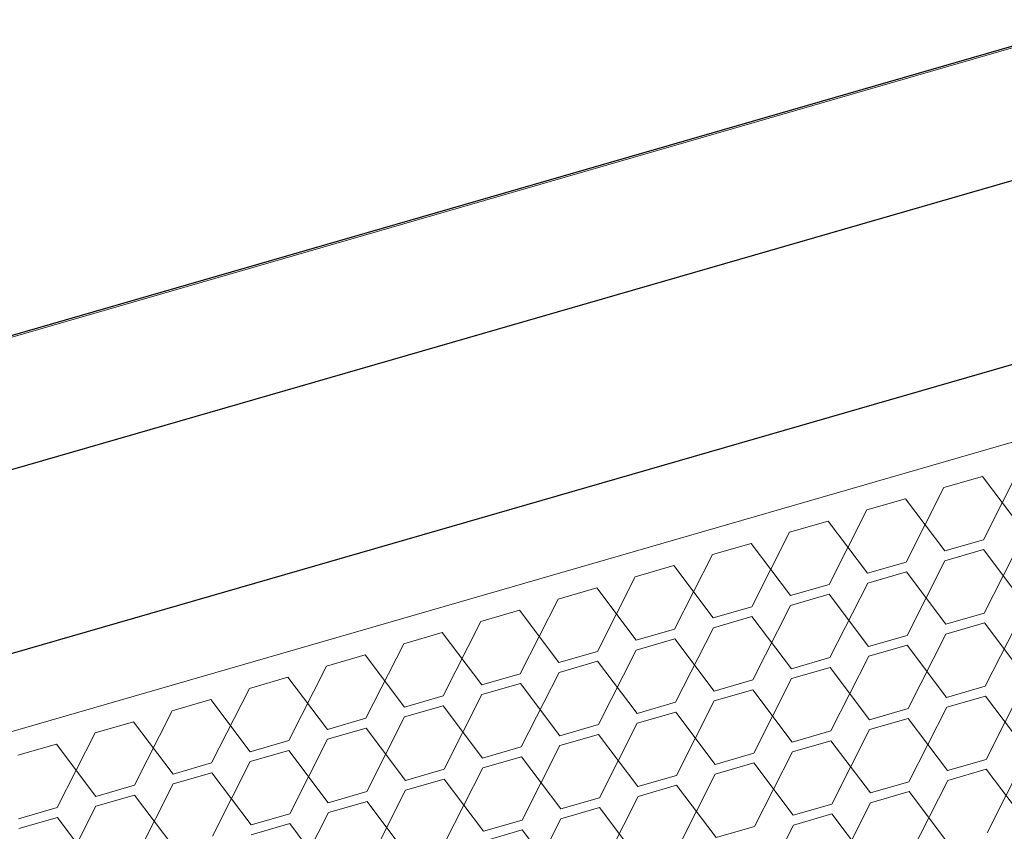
# Model space of a CAD drawing. Header units: millimetres. Extents: x 3925 to 5043, y -86 to 778.
# Tile 338 of 439: x 4973.35 to 4979.01, y 350.95 to 355.62. Entities that reach past the tile are written whole.
import ezdxf

# ---------------------------------------------------------------- set-up
doc = ezdxf.new("R2010")
doc.units = ezdxf.units.MM
doc.header["$LTSCALE"] = 46.255
for name, color, linetype in [('H30K-DUST-FIDXF_CONTINUOUS_LINE', 7, 'CONTINUOUS'), ('H30K-FOG-FILDXF_CONTINUOUS_LINE', 7, 'CONTINUOUS'), ('H30K-SPONGE-DXF_CONTINUOUS_LINE', 7, 'CONTINUOUS')]:
    doc.layers.add(name, color=color, linetype=linetype)

msp = doc.modelspace()

# ---------------------------------------------------------------- linework, layer by layer
at = {"layer": 'H30K-DUST-FIDXF_CONTINUOUS_LINE', "color": 7, "linetype": 'Continuous', "lineweight": 0}
for p, q in [((4944.2692, 343.1334), (5007.5067, 361.4113)), ((4978.8899, 352.6267), (4979.1072, 353.0554)), ((4978.8853, 352.9912), (4978.6634, 352.9271)), ((4979.1118, 352.6908), (4978.8853, 352.9912)), ((4978.4461, 352.4984), (4978.6634, 352.9271)), ((4978.4415, 352.863), (4978.2196, 352.7988)), ((4978.668, 352.5626), (4978.4415, 352.863)), ((4978.0024, 352.3702), (4978.2196, 352.7988)), ((4977.9978, 352.7347), (4977.7759, 352.6706)), ((4978.2243, 352.4343), (4977.9978, 352.7347)), ((4977.5586, 352.2419), (4977.7759, 352.6706)), ((4977.554, 352.6064), (4977.3321, 352.5423)), ((4977.7805, 352.306), (4977.554, 352.6064)), ((4978.668, 352.5626), (4978.8899, 352.6267)), ((4978.8952, 352.2058), (4979.1125, 352.6344)), ((4977.1148, 352.1136), (4977.3321, 352.5423)), ((4978.8906, 352.5703), (4978.6687, 352.5062)), ((4979.1171, 352.2699), (4978.8906, 352.5703)), ((4978.2243, 352.4343), (4978.4461, 352.4984)), ((4978.4515, 352.0775), (4978.6687, 352.5062)), ((4977.1102, 352.4782), (4976.8883, 352.414)), ((4977.3367, 352.1778), (4977.1102, 352.4782)), ((4978.4469, 352.442), (4978.225, 352.3779)), ((4978.6734, 352.1416), (4978.4469, 352.442)), ((4976.6711, 351.9854), (4976.8883, 352.414)), ((4977.7805, 352.306), (4978.0024, 352.3702)), ((4978.0077, 351.9492), (4978.225, 352.3779)), ((4976.6664, 352.3499), (4976.4445, 352.2858)), ((4976.8929, 352.0495), (4976.6664, 352.3499)), ((4978.0031, 352.3138), (4977.7812, 352.2496)), ((4978.2296, 352.0134), (4978.0031, 352.3138)), ((4976.2273, 351.8571), (4976.4445, 352.2858)), ((4976.2227, 352.2216), (4976.0008, 352.1575)), ((4976.4492, 351.9212), (4976.2227, 352.2216)), ((4977.3367, 352.1778), (4977.5586, 352.2419)), ((4977.5639, 351.821), (4977.7812, 352.2496)), ((4978.6734, 352.1416), (4978.8952, 352.2058)), ((4978.9006, 351.7848), (4979.1178, 352.2135)), ((4975.7835, 351.7288), (4976.0008, 352.1575)), ((4977.5593, 352.1855), (4977.3374, 352.1214)), ((4977.7858, 351.8851), (4977.5593, 352.1855)), ((4978.896, 352.1494), (4978.6741, 352.0852)), ((4979.1225, 351.849), (4978.896, 352.1494)), ((4975.7789, 352.0934), (4975.557, 352.0292)), ((4976.0054, 351.793), (4975.7789, 352.0934)), ((4976.8929, 352.0495), (4977.1148, 352.1136)), ((4977.1202, 351.6927), (4977.3374, 352.1214)), ((4977.1155, 352.0572), (4976.8937, 351.9931)), ((4977.342, 351.7568), (4977.1155, 352.0572)), ((4978.2296, 352.0134), (4978.4515, 352.0775)), ((4978.4568, 351.6566), (4978.6741, 352.0852)), ((4975.3397, 351.6006), (4975.557, 352.0292)), ((4976.4492, 351.9212), (4976.6711, 351.9854)), ((4976.6764, 351.5644), (4976.8937, 351.9931)), ((4978.4522, 352.0211), (4978.2303, 351.957)), ((4978.6787, 351.7207), (4978.4522, 352.0211)), ((4975.3351, 351.9651), (4975.1132, 351.901)), ((4975.5616, 351.6647), (4975.3351, 351.9651)), ((4976.6718, 351.929), (4976.4499, 351.8648)), ((4976.8983, 351.6286), (4976.6718, 351.929)), ((4977.7858, 351.8851), (4978.0077, 351.9492)), ((4978.013, 351.5283), (4978.2303, 351.957)), ((4974.896, 351.4723), (4975.1132, 351.901)), ((4976.2326, 351.4362), (4976.4499, 351.8648)), ((4978.0084, 351.8928), (4977.7865, 351.8287)), ((4978.2349, 351.5924), (4978.0084, 351.8928)), ((4974.8913, 351.8368), (4974.6695, 351.7727)), ((4975.1178, 351.5364), (4974.8913, 351.8368)), ((4976.0054, 351.793), (4976.2273, 351.8571)), ((4977.342, 351.7568), (4977.5639, 351.821)), ((4977.5693, 351.4), (4977.7865, 351.8287)), ((4974.4522, 351.344), (4974.6695, 351.7727)), ((4976.228, 351.8007), (4976.0061, 351.7366)), ((4976.4545, 351.5003), (4976.228, 351.8007)), ((4977.5646, 351.7646), (4977.3428, 351.7004)), ((4977.7911, 351.4642), (4977.5646, 351.7646)), ((4978.6787, 351.7207), (4978.9006, 351.7848)), ((4978.9059, 351.3639), (4979.1232, 351.7926)), ((4974.4476, 351.7086), (4974.2257, 351.6444)), ((4974.6741, 351.4082), (4974.4476, 351.7086)), ((4975.5616, 351.6647), (4975.7835, 351.7288)), ((4975.7888, 351.3079), (4976.0061, 351.7366)), ((4976.8983, 351.6286), (4977.1202, 351.6927)), ((4977.1255, 351.2718), (4977.3428, 351.7004)), ((4978.9013, 351.7284), (4978.6794, 351.6643)), ((4979.1278, 351.428), (4978.9013, 351.7284)), ((4974.0084, 351.2158), (4974.2257, 351.6444)), ((4975.7842, 351.6724), (4975.5623, 351.6083)), ((4976.0107, 351.372), (4975.7842, 351.6724)), ((4977.1209, 351.6363), (4976.899, 351.5722)), ((4977.3474, 351.3359), (4977.1209, 351.6363)), ((4978.2349, 351.5924), (4978.4568, 351.6566)), ((4978.4621, 351.2356), (4978.6794, 351.6643)), ((4974.0038, 351.5803), (4973.7819, 351.5162)), ((4974.2303, 351.2799), (4974.0038, 351.5803)), ((4975.1178, 351.5364), (4975.3397, 351.6006)), ((4975.3451, 351.1796), (4975.5623, 351.6083)), ((4978.4575, 351.6002), (4978.2356, 351.536)), ((4978.684, 351.2998), (4978.4575, 351.6002)), ((4975.3405, 351.5442), (4975.1186, 351.48)), ((4975.567, 351.2438), (4975.3405, 351.5442)), ((4976.4545, 351.5003), (4976.6764, 351.5644)), ((4976.6817, 351.1435), (4976.899, 351.5722)), ((4977.7911, 351.4642), (4978.013, 351.5283)), ((4978.0184, 351.1074), (4978.2356, 351.536)), ((4973.5646, 351.0875), (4973.7819, 351.5162)), ((4974.6741, 351.4082), (4974.896, 351.4723)), ((4974.9013, 351.0514), (4975.1186, 351.48)), ((4976.6771, 351.508), (4976.4552, 351.4439)), ((4976.9036, 351.2076), (4976.6771, 351.508)), ((4978.0137, 351.4719), (4977.7919, 351.4078)), ((4978.2402, 351.1715), (4978.0137, 351.4719)), ((4973.56, 351.452), (4973.3381, 351.3879)), ((4973.7865, 351.1516), (4973.56, 351.452)), ((4974.8967, 351.4159), (4974.6748, 351.3518)), ((4975.1232, 351.1155), (4974.8967, 351.4159)), ((4976.0107, 351.372), (4976.2326, 351.4362)), ((4976.2379, 351.0152), (4976.4552, 351.4439)), ((4977.5746, 350.9791), (4977.7919, 351.4078)), ((4974.4575, 350.9231), (4974.6748, 351.3518)), ((4976.2333, 351.3798), (4976.0114, 351.3156)), ((4976.4598, 351.0794), (4976.2333, 351.3798)), ((4977.3474, 351.3359), (4977.5693, 351.4)), ((4978.684, 351.2998), (4978.9059, 351.3639)), ((4978.9112, 350.943), (4979.1285, 351.3716)), ((4974.2303, 351.2799), (4974.4522, 351.344)), ((4975.567, 351.2438), (4975.7888, 351.3079)), ((4975.7942, 350.887), (4976.0114, 351.3156)), ((4977.57, 351.3436), (4977.3481, 351.2795)), ((4977.7965, 351.0432), (4977.57, 351.3436)), ((4978.9066, 351.3075), (4978.6847, 351.2434)), ((4979.1331, 351.0071), (4978.9066, 351.3075)), ((4974.4529, 351.2876), (4974.231, 351.2235)), ((4974.6794, 350.9872), (4974.4529, 351.2876)), ((4975.7896, 351.2515), (4975.5677, 351.1874)), ((4976.0161, 350.9511), (4975.7896, 351.2515)), ((4976.9036, 351.2076), (4977.1255, 351.2718)), ((4977.1308, 350.8508), (4977.3481, 351.2795)), ((4978.4675, 350.8147), (4978.6847, 351.2434)), ((4973.7865, 351.1516), (4974.0084, 351.2158)), ((4974.0138, 350.7948), (4974.231, 351.2235)), ((4975.3504, 350.7587), (4975.5677, 351.1874)), ((4977.1262, 351.2154), (4976.9043, 351.1512)), ((4977.3527, 350.915), (4977.1262, 351.2154)), ((4978.2402, 351.1715), (4978.4621, 351.2356)), ((4974.0091, 351.1594), (4973.7872, 351.0952)), ((4974.2356, 350.859), (4974.0091, 351.1594)), ((4975.1232, 351.1155), (4975.3451, 351.1796)), ((4976.4598, 351.0794), (4976.6817, 351.1435)), ((4976.687, 350.7226), (4976.9043, 351.1512)), ((4978.4628, 351.1792), (4978.241, 351.1151)), ((4978.6893, 350.8788), (4978.4628, 351.1792)), ((4973.3428, 351.0234), (4973.5646, 351.0875)), ((4973.57, 350.6666), (4973.7872, 351.0952)), ((4975.3458, 351.1232), (4975.1239, 351.0591)), ((4975.5723, 350.8228), (4975.3458, 351.1232)), ((4976.6824, 351.0871), (4976.4605, 351.023)), ((4976.9089, 350.7867), (4976.6824, 351.0871)), ((4977.7965, 351.0432), (4978.0184, 351.1074)), ((4978.0237, 350.6864), (4978.241, 351.1151)), ((4973.5654, 351.0311), (4973.3435, 350.967)), ((4973.7919, 350.7307), (4973.5654, 351.0311)), ((4974.6794, 350.9872), (4974.9013, 351.0514)), ((4974.9066, 350.6304), (4975.1239, 351.0591)), ((4976.0161, 350.9511), (4976.2379, 351.0152)), ((4976.2433, 350.5943), (4976.4605, 351.023)), ((4978.0191, 351.051), (4977.7972, 350.9868)), ((4978.2456, 350.7506), (4978.0191, 351.051)), ((4974.902, 350.995), (4974.6801, 350.9308)), ((4975.1285, 350.6946), (4974.902, 350.995)), ((4976.2387, 350.9588), (4976.0168, 350.8947)), ((4976.4652, 350.6584), (4976.2387, 350.9588)), ((4977.3527, 350.915), (4977.5746, 350.9791)), ((4977.5799, 350.5582), (4977.7972, 350.9868))]:
    msp.add_line(p, q, dxfattribs=at)
at = {"layer": 'H30K-FOG-FILDXF_CONTINUOUS_LINE', "color": 7, "linetype": 'Continuous', "lineweight": 0}
msp.add_line((4941.9511, 344.7302), (5012.3999, 365.0924), dxfattribs=at)
at = {"layer": 'H30K-SPONGE-DXF_CONTINUOUS_LINE', "color": 7, "linetype": 'Continuous'}
for p, q in [((4942.9115, 345.0182), (5011.8071, 364.9314)), ((5009.0057, 363.3489), (4943.6381, 344.4554)), ((4943.6514, 343.4031), (5009.0191, 362.2966))]:
    msp.add_line(p, q, dxfattribs=at)

doc.saveas('drawing.dxf')
